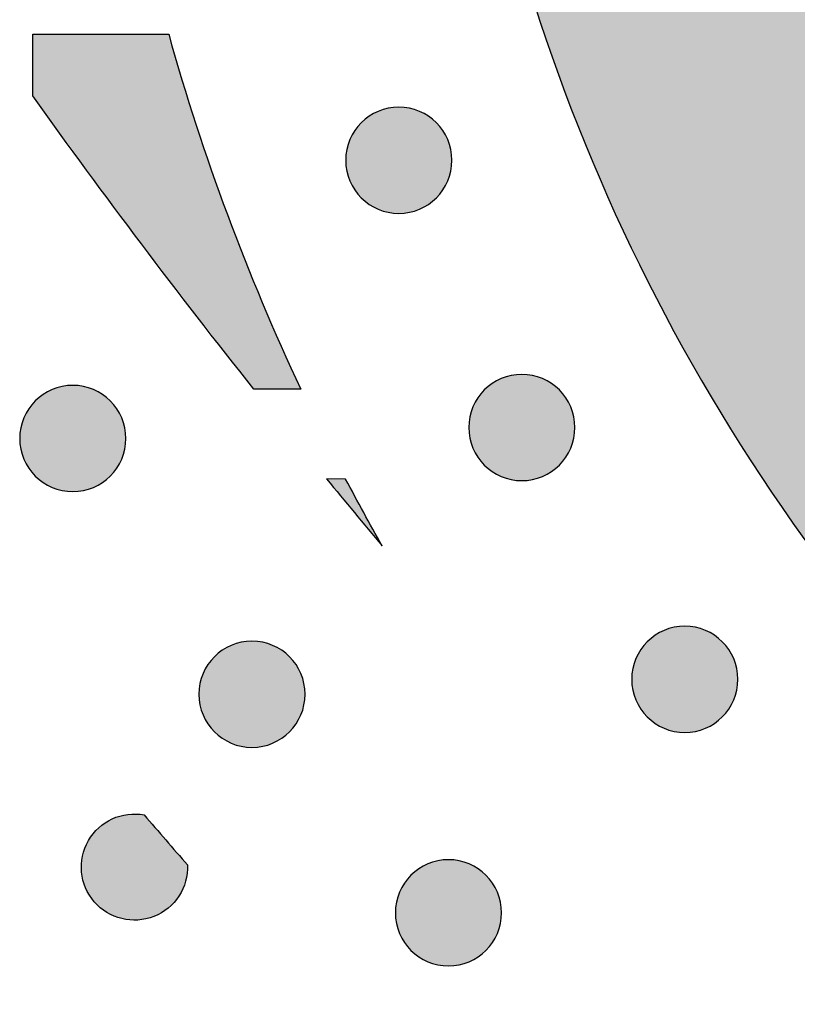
# Model space of a CAD drawing. Header units: millimetres. Extents: x -3873 to -97, y 912 to 4165.
# Tile 377 of 656: x -1849 to -1823, y 2739 to 2772. Entities that reach past the tile are written whole.
import ezdxf

# ---------------------------------------------------------------- set-up
doc = ezdxf.new("R2010")
doc.units = ezdxf.units.MM
doc.layers.add('pattern', color=7, linetype='Continuous', true_color=0x000000)

msp = doc.modelspace()

# ---------------------------------------------------------------- hatches: boundary and pattern name
at = {"layer": 'pattern'}
for points in [[(-1727.66, 2736.284), (-1721.893, 2751.304), (-1736.125, 2745.75), (-1738.634, 2744.818), (-1741.181, 2743.964), (-1743.763, 2743.191), (-1746.376, 2742.501), (-1749.016, 2741.895), (-1751.679, 2741.376), (-1754.36, 2740.944), (-1757.055, 2740.6), (-1759.761, 2740.345), (-1762.471, 2740.178), (-1765.183, 2740.102), (-1767.891, 2740.114), (-1770.592, 2740.214), (-1773.281, 2740.402), (-1775.954, 2740.677), (-1778.606, 2741.037), (-1779.6, 2741.198), (-1780.594, 2741.379), (-1781.586, 2741.58), (-1782.577, 2741.802), (-1783.566, 2742.043), (-1784.552, 2742.304), (-1785.534, 2742.586), (-1786.513, 2742.887), (-1787.487, 2743.209), (-1788.455, 2743.55), (-1789.418, 2743.911), (-1790.374, 2744.291), (-1791.324, 2744.691), (-1792.265, 2745.11), (-1793.199, 2745.548), (-1794.123, 2746.005), (-1795.039, 2746.48), (-1795.944, 2746.973), (-1796.839, 2747.484), (-1797.723, 2748.012), (-1798.596, 2748.558), (-1799.457, 2749.12), (-1800.305, 2749.699), (-1801.141, 2750.293), (-1801.963, 2750.903), (-1802.771, 2751.528), (-1803.566, 2752.168), (-1804.345, 2752.822), (-1805.11, 2753.49), (-1805.86, 2754.171), (-1806.594, 2754.864), (-1807.313, 2755.57), (-1808.017, 2756.29), (-1808.71, 2757.025), (-1809.389, 2757.776), (-1810.055, 2758.542), (-1810.708, 2759.323), (-1811.347, 2760.119), (-1811.97, 2760.928), (-1812.579, 2761.751), (-1813.172, 2762.588), (-1813.749, 2763.437), (-1814.31, 2764.299), (-1814.854, 2765.173), (-1815.381, 2766.058), (-1815.89, 2766.954), (-1816.382, 2767.86), (-1816.855, 2768.776), (-1817.31, 2769.702), (-1817.746, 2770.636), (-1818.164, 2771.578), (-1818.562, 2772.528), (-1818.941, 2773.485), (-1819.3, 2774.448), (-1819.639, 2775.418), (-1819.959, 2776.392), (-1820.259, 2777.371), (-1820.539, 2778.354), (-1820.798, 2779.34), (-1821.038, 2780.33), (-1821.258, 2781.321), (-1821.457, 2782.314), (-1821.637, 2783.308), (-1821.796, 2784.302), (-1822.151, 2786.955), (-1822.421, 2789.628), (-1822.605, 2792.317), (-1822.701, 2795.018), (-1822.708, 2797.727), (-1822.626, 2800.438), (-1822.455, 2803.149), (-1822.196, 2805.854), (-1821.847, 2808.548), (-1821.41, 2811.229), (-1820.886, 2813.89), (-1820.276, 2816.529), (-1819.581, 2819.141), (-1818.804, 2821.722), (-1817.946, 2824.268), (-1817.009, 2826.775), (-1811.43, 2840.997), (-1826.46, 2835.256), (-1827.127, 2833.73), (-1827.768, 2832.189), (-1828.384, 2830.633), (-1828.973, 2829.063), (-1829.535, 2827.481), (-1830.07, 2825.885), (-1830.577, 2824.278), (-1831.056, 2822.66), (-1831.507, 2821.031), (-1831.929, 2819.393), (-1832.322, 2817.745), (-1832.686, 2816.09), (-1833.021, 2814.427), (-1833.326, 2812.758), (-1833.6, 2811.083), (-1833.845, 2809.403), (-1834.06, 2807.719), (-1834.244, 2806.032), (-1834.398, 2804.342), (-1834.522, 2802.651), (-1834.615, 2800.959), (-1834.678, 2799.266), (-1834.711, 2797.575), (-1834.713, 2795.885), (-1834.685, 2794.197), (-1834.628, 2792.513), (-1834.54, 2790.833), (-1834.423, 2789.157), (-1834.276, 2787.487), (-1834.101, 2785.823), (-1833.896, 2784.166), (-1833.663, 2782.517), (-1833.466, 2781.291), (-1833.245, 2780.066), (-1832.999, 2778.841), (-1832.728, 2777.619), (-1832.433, 2776.4), (-1832.112, 2775.183), (-1831.767, 2773.972), (-1831.398, 2772.765), (-1831.004, 2771.563), (-1830.585, 2770.368), (-1830.142, 2769.18), (-1829.675, 2768.001), (-1829.184, 2766.829), (-1828.67, 2765.668), (-1828.132, 2764.516), (-1827.571, 2763.375), (-1826.987, 2762.245), (-1826.381, 2761.128), (-1825.753, 2760.023), (-1825.104, 2758.932), (-1824.433, 2757.855), (-1823.741, 2756.792), (-1823.03, 2755.745), (-1822.298, 2754.714), (-1821.548, 2753.698), (-1820.779, 2752.7), (-1819.992, 2751.72), (-1819.187, 2750.757), (-1818.365, 2749.812), (-1817.528, 2748.886), (-1816.674, 2747.979), (-1815.805, 2747.092), (-1814.92, 2746.222), (-1814.014, 2745.367), (-1813.09, 2744.528), (-1812.147, 2743.704), (-1811.185, 2742.898), (-1810.206, 2742.109), (-1809.209, 2741.338), (-1808.196, 2740.586), (-1807.165, 2739.853), (-1806.119, 2739.139), (-1805.058, 2738.446), (-1803.982, 2737.774), (-1802.892, 2737.122), (-1801.788, 2736.492), (-1800.672, 2735.884), (-1799.544, 2735.299), (-1798.403, 2734.736), (-1797.253, 2734.196), (-1796.092, 2733.679), (-1794.921, 2733.186), (-1793.742, 2732.717), (-1792.555, 2732.272), (-1791.361, 2731.852), (-1790.16, 2731.455), (-1788.954, 2731.084), (-1787.743, 2730.736), (-1786.527, 2730.414), (-1785.308, 2730.116), (-1784.086, 2729.844), (-1782.862, 2729.596), (-1781.637, 2729.372), (-1780.412, 2729.173), (-1778.763, 2728.937), (-1777.107, 2728.73), (-1775.443, 2728.551), (-1773.773, 2728.402), (-1772.098, 2728.281), (-1770.418, 2728.191), (-1768.733, 2728.13), (-1767.046, 2728.1), (-1765.356, 2728.099), (-1763.664, 2728.129), (-1761.972, 2728.189), (-1760.279, 2728.279), (-1758.588, 2728.4), (-1756.898, 2728.551), (-1755.21, 2728.732), (-1753.526, 2728.944), (-1751.846, 2729.186), (-1750.17, 2729.458), (-1748.5, 2729.76), (-1746.837, 2730.091), (-1745.181, 2730.452), (-1743.533, 2730.842), (-1741.894, 2731.262), (-1740.265, 2731.71), (-1738.646, 2732.186), (-1737.037, 2732.69), (-1735.441, 2733.223), (-1733.857, 2733.782), (-1732.287, 2734.368), (-1730.73, 2734.981), (-1729.187, 2735.62)], [(-1843.581, 2771.633), (-1843.139, 2770.114), (-1842.665, 2768.603), (-1842.159, 2767.102), (-1841.622, 2765.612), (-1841.053, 2764.133), (-1840.454, 2762.667), (-1839.825, 2761.214), (-1839.165, 2759.776), (-1840.732, 2759.777), (-1844.491, 2764.629), (-1848.123, 2769.576), (-1848.121, 2771.637)], [(-1834.639, 2766.166), (-1834.667, 2766.138), (-1834.696, 2766.111), (-1834.726, 2766.084), (-1834.757, 2766.058), (-1834.788, 2766.033), (-1834.821, 2766.007), (-1834.854, 2765.983), (-1834.888, 2765.959), (-1834.923, 2765.935), (-1834.959, 2765.913), (-1834.996, 2765.891), (-1835.033, 2765.869), (-1835.071, 2765.849), (-1835.11, 2765.829), (-1835.149, 2765.81), (-1835.189, 2765.793), (-1835.23, 2765.776), (-1835.271, 2765.76), (-1835.313, 2765.744), (-1835.356, 2765.73), (-1835.399, 2765.717), (-1835.442, 2765.705), (-1835.486, 2765.694), (-1835.53, 2765.685), (-1835.575, 2765.676), (-1835.62, 2765.668), (-1835.665, 2765.662), (-1835.711, 2765.657), (-1835.756, 2765.652), (-1835.802, 2765.65), (-1835.848, 2765.648), (-1835.894, 2765.647), (-1835.94, 2765.648), (-1835.986, 2765.65), (-1836.032, 2765.653), (-1836.077, 2765.657), (-1836.123, 2765.662), (-1836.168, 2765.669), (-1836.213, 2765.676), (-1836.258, 2765.685), (-1836.302, 2765.695), (-1836.346, 2765.706), (-1836.389, 2765.718), (-1836.432, 2765.731), (-1836.475, 2765.745), (-1836.517, 2765.761), (-1836.558, 2765.777), (-1836.599, 2765.794), (-1836.639, 2765.812), (-1836.678, 2765.831), (-1836.717, 2765.85), (-1836.755, 2765.871), (-1836.792, 2765.892), (-1836.829, 2765.914), (-1836.864, 2765.937), (-1836.899, 2765.96), (-1836.933, 2765.985), (-1836.966, 2766.009), (-1836.999, 2766.034), (-1837.03, 2766.06), (-1837.061, 2766.087), (-1837.091, 2766.113), (-1837.12, 2766.14), (-1837.148, 2766.168), (-1837.176, 2766.196), (-1837.203, 2766.225), (-1837.23, 2766.255), (-1837.256, 2766.286), (-1837.281, 2766.318), (-1837.307, 2766.35), (-1837.331, 2766.383), (-1837.355, 2766.417), (-1837.379, 2766.452), (-1837.401, 2766.488), (-1837.423, 2766.525), (-1837.445, 2766.562), (-1837.465, 2766.6), (-1837.485, 2766.639), (-1837.504, 2766.678), (-1837.521, 2766.718), (-1837.538, 2766.759), (-1837.555, 2766.8), (-1837.57, 2766.842), (-1837.584, 2766.885), (-1837.597, 2766.928), (-1837.609, 2766.971), (-1837.62, 2767.015), (-1837.629, 2767.059), (-1837.638, 2767.104), (-1837.646, 2767.149), (-1837.652, 2767.194), (-1837.657, 2767.24), (-1837.662, 2767.285), (-1837.664, 2767.331), (-1837.666, 2767.377), (-1837.667, 2767.423), (-1837.666, 2767.469), (-1837.664, 2767.515), (-1837.661, 2767.561), (-1837.657, 2767.606), (-1837.652, 2767.652), (-1837.645, 2767.697), (-1837.638, 2767.742), (-1837.629, 2767.787), (-1837.619, 2767.831), (-1837.608, 2767.875), (-1837.596, 2767.918), (-1837.583, 2767.961), (-1837.569, 2768.004), (-1837.553, 2768.046), (-1837.537, 2768.087), (-1837.52, 2768.128), (-1837.502, 2768.168), (-1837.483, 2768.207), (-1837.464, 2768.246), (-1837.443, 2768.284), (-1837.422, 2768.321), (-1837.4, 2768.358), (-1837.377, 2768.393), (-1837.354, 2768.428), (-1837.33, 2768.462), (-1837.305, 2768.496), (-1837.28, 2768.528), (-1837.254, 2768.56), (-1837.227, 2768.59), (-1837.201, 2768.62), (-1837.174, 2768.649), (-1837.146, 2768.677), (-1837.118, 2768.705), (-1837.089, 2768.732), (-1837.059, 2768.759), (-1837.028, 2768.785), (-1836.996, 2768.811), (-1836.964, 2768.836), (-1836.931, 2768.86), (-1836.897, 2768.884), (-1836.862, 2768.908), (-1836.826, 2768.93), (-1836.789, 2768.952), (-1836.752, 2768.974), (-1836.714, 2768.994), (-1836.675, 2769.014), (-1836.636, 2769.033), (-1836.596, 2769.05), (-1836.555, 2769.067), (-1836.514, 2769.084), (-1836.472, 2769.099), (-1836.429, 2769.113), (-1836.386, 2769.126), (-1836.343, 2769.138), (-1836.299, 2769.149), (-1836.255, 2769.158), (-1836.21, 2769.167), (-1836.165, 2769.175), (-1836.12, 2769.181), (-1836.074, 2769.186), (-1836.029, 2769.191), (-1835.983, 2769.194), (-1835.937, 2769.195), (-1835.891, 2769.196), (-1835.845, 2769.195), (-1835.799, 2769.193), (-1835.753, 2769.19), (-1835.708, 2769.186), (-1835.662, 2769.181), (-1835.617, 2769.174), (-1835.572, 2769.167), (-1835.527, 2769.158), (-1835.483, 2769.148), (-1835.439, 2769.137), (-1835.396, 2769.125), (-1835.353, 2769.112), (-1835.31, 2769.098), (-1835.268, 2769.082), (-1835.227, 2769.066), (-1835.186, 2769.049), (-1835.146, 2769.031), (-1835.107, 2769.012), (-1835.068, 2768.993), (-1835.03, 2768.972), (-1834.993, 2768.951), (-1834.956, 2768.929), (-1834.921, 2768.906), (-1834.886, 2768.883), (-1834.852, 2768.859), (-1834.818, 2768.834), (-1834.786, 2768.809), (-1834.754, 2768.783), (-1834.724, 2768.757), (-1834.694, 2768.73), (-1834.665, 2768.703), (-1834.637, 2768.675), (-1834.609, 2768.647), (-1834.582, 2768.618), (-1834.555, 2768.588), (-1834.529, 2768.557), (-1834.503, 2768.526), (-1834.478, 2768.493), (-1834.454, 2768.46), (-1834.43, 2768.426), (-1834.406, 2768.391), (-1834.384, 2768.355), (-1834.362, 2768.318), (-1834.34, 2768.281), (-1834.32, 2768.243), (-1834.3, 2768.204), (-1834.281, 2768.165), (-1834.264, 2768.125), (-1834.247, 2768.084), (-1834.23, 2768.043), (-1834.215, 2768.001), (-1834.201, 2767.958), (-1834.188, 2767.915), (-1834.176, 2767.872), (-1834.165, 2767.828), (-1834.156, 2767.784), (-1834.147, 2767.739), (-1834.139, 2767.694), (-1834.133, 2767.649), (-1834.128, 2767.603), (-1834.123, 2767.558), (-1834.12, 2767.512), (-1834.119, 2767.466), (-1834.118, 2767.42), (-1834.119, 2767.374), (-1834.121, 2767.328), (-1834.124, 2767.282), (-1834.128, 2767.237), (-1834.133, 2767.191), (-1834.14, 2767.146), (-1834.147, 2767.101), (-1834.156, 2767.056), (-1834.166, 2767.012), (-1834.177, 2766.968), (-1834.189, 2766.925), (-1834.202, 2766.882), (-1834.216, 2766.839), (-1834.232, 2766.797), (-1834.248, 2766.756), (-1834.265, 2766.715), (-1834.283, 2766.675), (-1834.302, 2766.636), (-1834.321, 2766.597), (-1834.342, 2766.559), (-1834.363, 2766.522), (-1834.385, 2766.485), (-1834.408, 2766.45), (-1834.431, 2766.415), (-1834.455, 2766.381), (-1834.48, 2766.348), (-1834.505, 2766.315), (-1834.531, 2766.284), (-1834.557, 2766.253), (-1834.584, 2766.223), (-1834.611, 2766.194)], [(-1830.528, 2757.239), (-1830.556, 2757.212), (-1830.585, 2757.185), (-1830.615, 2757.158), (-1830.646, 2757.132), (-1830.677, 2757.106), (-1830.71, 2757.081), (-1830.743, 2757.056), (-1830.777, 2757.032), (-1830.812, 2757.009), (-1830.848, 2756.986), (-1830.884, 2756.964), (-1830.922, 2756.943), (-1830.96, 2756.922), (-1830.999, 2756.903), (-1831.038, 2756.884), (-1831.078, 2756.866), (-1831.119, 2756.849), (-1831.16, 2756.833), (-1831.202, 2756.818), (-1831.245, 2756.804), (-1831.288, 2756.791), (-1831.331, 2756.779), (-1831.375, 2756.768), (-1831.419, 2756.758), (-1831.464, 2756.749), (-1831.509, 2756.742), (-1831.554, 2756.735), (-1831.6, 2756.73), (-1831.645, 2756.726), (-1831.691, 2756.723), (-1831.737, 2756.721), (-1831.783, 2756.721), (-1831.829, 2756.721), (-1831.875, 2756.723), (-1831.921, 2756.726), (-1831.966, 2756.73), (-1832.012, 2756.736), (-1832.057, 2756.742), (-1832.102, 2756.75), (-1832.146, 2756.759), (-1832.191, 2756.769), (-1832.235, 2756.78), (-1832.278, 2756.792), (-1832.321, 2756.805), (-1832.364, 2756.819), (-1832.405, 2756.834), (-1832.447, 2756.85), (-1832.488, 2756.867), (-1832.528, 2756.885), (-1832.567, 2756.904), (-1832.606, 2756.924), (-1832.644, 2756.944), (-1832.681, 2756.966), (-1832.717, 2756.988), (-1832.753, 2757.01), (-1832.788, 2757.034), (-1832.822, 2757.058), (-1832.855, 2757.083), (-1832.888, 2757.108), (-1832.919, 2757.134), (-1832.95, 2757.16), (-1832.98, 2757.187), (-1833.009, 2757.214), (-1833.037, 2757.241), (-1833.065, 2757.27), (-1833.092, 2757.299), (-1833.118, 2757.329), (-1833.145, 2757.359), (-1833.17, 2757.391), (-1833.196, 2757.423), (-1833.22, 2757.457), (-1833.244, 2757.491), (-1833.268, 2757.526), (-1833.29, 2757.562), (-1833.312, 2757.598), (-1833.334, 2757.635), (-1833.354, 2757.673), (-1833.374, 2757.712), (-1833.392, 2757.752), (-1833.41, 2757.792), (-1833.427, 2757.832), (-1833.443, 2757.874), (-1833.458, 2757.916), (-1833.473, 2757.958), (-1833.486, 2758.001), (-1833.498, 2758.045), (-1833.509, 2758.089), (-1833.518, 2758.133), (-1833.527, 2758.178), (-1833.535, 2758.223), (-1833.541, 2758.268), (-1833.546, 2758.313), (-1833.55, 2758.359), (-1833.553, 2758.405), (-1833.555, 2758.451), (-1833.556, 2758.496), (-1833.555, 2758.542), (-1833.553, 2758.588), (-1833.55, 2758.634), (-1833.546, 2758.68), (-1833.541, 2758.725), (-1833.534, 2758.77), (-1833.526, 2758.815), (-1833.518, 2758.86), (-1833.508, 2758.904), (-1833.497, 2758.948), (-1833.485, 2758.992), (-1833.472, 2759.035), (-1833.457, 2759.077), (-1833.442, 2759.119), (-1833.426, 2759.16), (-1833.409, 2759.201), (-1833.391, 2759.241), (-1833.372, 2759.281), (-1833.353, 2759.319), (-1833.332, 2759.357), (-1833.311, 2759.395), (-1833.289, 2759.431), (-1833.266, 2759.467), (-1833.242, 2759.502), (-1833.218, 2759.536), (-1833.194, 2759.569), (-1833.168, 2759.601), (-1833.143, 2759.633), (-1833.116, 2759.664), (-1833.09, 2759.694), (-1833.062, 2759.723), (-1833.035, 2759.751), (-1833.007, 2759.778), (-1832.978, 2759.805), (-1832.948, 2759.832), (-1832.917, 2759.858), (-1832.885, 2759.884), (-1832.853, 2759.909), (-1832.82, 2759.934), (-1832.785, 2759.958), (-1832.751, 2759.981), (-1832.715, 2760.004), (-1832.678, 2760.026), (-1832.641, 2760.047), (-1832.603, 2760.068), (-1832.564, 2760.087), (-1832.525, 2760.106), (-1832.485, 2760.124), (-1832.444, 2760.141), (-1832.403, 2760.157), (-1832.361, 2760.172), (-1832.318, 2760.186), (-1832.275, 2760.199), (-1832.232, 2760.211), (-1832.188, 2760.222), (-1832.143, 2760.232), (-1832.099, 2760.241), (-1832.054, 2760.248), (-1832.009, 2760.255), (-1831.963, 2760.26), (-1831.917, 2760.264), (-1831.872, 2760.267), (-1831.826, 2760.269), (-1831.78, 2760.269), (-1831.734, 2760.269), (-1831.688, 2760.267), (-1831.642, 2760.264), (-1831.597, 2760.26), (-1831.551, 2760.254), (-1831.506, 2760.248), (-1831.461, 2760.24), (-1831.416, 2760.231), (-1831.372, 2760.221), (-1831.328, 2760.21), (-1831.285, 2760.198), (-1831.242, 2760.185), (-1831.199, 2760.171), (-1831.157, 2760.156), (-1831.116, 2760.14), (-1831.075, 2760.123), (-1831.035, 2760.105), (-1830.996, 2760.086), (-1830.957, 2760.066), (-1830.919, 2760.046), (-1830.882, 2760.024), (-1830.845, 2760.002), (-1830.81, 2759.979), (-1830.775, 2759.956), (-1830.741, 2759.932), (-1830.707, 2759.907), (-1830.675, 2759.882), (-1830.643, 2759.856), (-1830.613, 2759.83), (-1830.583, 2759.803), (-1830.554, 2759.776), (-1830.526, 2759.748), (-1830.498, 2759.72), (-1830.471, 2759.691), (-1830.444, 2759.661), (-1830.418, 2759.631), (-1830.392, 2759.599), (-1830.367, 2759.566), (-1830.343, 2759.533), (-1830.319, 2759.499), (-1830.295, 2759.464), (-1830.272, 2759.428), (-1830.25, 2759.392), (-1830.229, 2759.355), (-1830.209, 2759.317), (-1830.189, 2759.278), (-1830.17, 2759.238), (-1830.152, 2759.198), (-1830.135, 2759.157), (-1830.119, 2759.116), (-1830.104, 2759.074), (-1830.09, 2759.032), (-1830.077, 2758.989), (-1830.065, 2758.945), (-1830.054, 2758.901), (-1830.044, 2758.857), (-1830.036, 2758.812), (-1830.028, 2758.767), (-1830.022, 2758.722), (-1830.016, 2758.677), (-1830.012, 2758.631), (-1830.009, 2758.585), (-1830.008, 2758.539), (-1830.007, 2758.493), (-1830.008, 2758.447), (-1830.01, 2758.402), (-1830.013, 2758.356), (-1830.017, 2758.31), (-1830.022, 2758.265), (-1830.029, 2758.219), (-1830.036, 2758.174), (-1830.045, 2758.13), (-1830.055, 2758.086), (-1830.066, 2758.042), (-1830.078, 2757.998), (-1830.091, 2757.955), (-1830.105, 2757.913), (-1830.12, 2757.871), (-1830.137, 2757.83), (-1830.154, 2757.789), (-1830.172, 2757.749), (-1830.19, 2757.709), (-1830.21, 2757.671), (-1830.231, 2757.633), (-1830.252, 2757.595), (-1830.274, 2757.559), (-1830.297, 2757.523), (-1830.32, 2757.488), (-1830.344, 2757.454), (-1830.369, 2757.421), (-1830.394, 2757.389), (-1830.42, 2757.357), (-1830.446, 2757.326), (-1830.473, 2757.296), (-1830.5, 2757.267)], [(-1845.533, 2756.874), (-1845.561, 2756.846), (-1845.59, 2756.819), (-1845.62, 2756.792), (-1845.651, 2756.766), (-1845.683, 2756.74), (-1845.715, 2756.715), (-1845.748, 2756.69), (-1845.783, 2756.666), (-1845.817, 2756.643), (-1845.853, 2756.62), (-1845.89, 2756.598), (-1845.927, 2756.577), (-1845.965, 2756.557), (-1846.004, 2756.537), (-1846.043, 2756.518), (-1846.083, 2756.5), (-1846.124, 2756.483), (-1846.165, 2756.467), (-1846.207, 2756.452), (-1846.25, 2756.438), (-1846.293, 2756.425), (-1846.336, 2756.413), (-1846.38, 2756.402), (-1846.425, 2756.392), (-1846.469, 2756.384), (-1846.514, 2756.376), (-1846.559, 2756.37), (-1846.605, 2756.364), (-1846.651, 2756.36), (-1846.696, 2756.357), (-1846.742, 2756.356), (-1846.788, 2756.355), (-1846.834, 2756.356), (-1846.88, 2756.357), (-1846.926, 2756.36), (-1846.971, 2756.365), (-1847.017, 2756.37), (-1847.062, 2756.376), (-1847.107, 2756.384), (-1847.152, 2756.393), (-1847.196, 2756.403), (-1847.24, 2756.414), (-1847.283, 2756.426), (-1847.326, 2756.439), (-1847.369, 2756.453), (-1847.411, 2756.468), (-1847.452, 2756.484), (-1847.493, 2756.502), (-1847.533, 2756.52), (-1847.572, 2756.538), (-1847.611, 2756.558), (-1847.649, 2756.579), (-1847.686, 2756.6), (-1847.723, 2756.622), (-1847.758, 2756.645), (-1847.793, 2756.668), (-1847.827, 2756.692), (-1847.861, 2756.717), (-1847.893, 2756.742), (-1847.925, 2756.768), (-1847.955, 2756.794), (-1847.985, 2756.821), (-1848.014, 2756.848), (-1848.042, 2756.876), (-1848.07, 2756.904), (-1848.097, 2756.933), (-1848.124, 2756.963), (-1848.15, 2756.994), (-1848.176, 2757.025), (-1848.201, 2757.058), (-1848.225, 2757.091), (-1848.249, 2757.125), (-1848.273, 2757.16), (-1848.296, 2757.196), (-1848.318, 2757.232), (-1848.339, 2757.27), (-1848.359, 2757.308), (-1848.379, 2757.346), (-1848.398, 2757.386), (-1848.416, 2757.426), (-1848.433, 2757.467), (-1848.449, 2757.508), (-1848.464, 2757.55), (-1848.478, 2757.593), (-1848.491, 2757.636), (-1848.503, 2757.679), (-1848.514, 2757.723), (-1848.524, 2757.767), (-1848.532, 2757.812), (-1848.54, 2757.857), (-1848.546, 2757.902), (-1848.552, 2757.948), (-1848.556, 2757.993), (-1848.559, 2758.039), (-1848.56, 2758.085), (-1848.561, 2758.131), (-1848.56, 2758.177), (-1848.558, 2758.223), (-1848.555, 2758.268), (-1848.551, 2758.314), (-1848.546, 2758.36), (-1848.539, 2758.405), (-1848.532, 2758.45), (-1848.523, 2758.494), (-1848.513, 2758.539), (-1848.502, 2758.583), (-1848.49, 2758.626), (-1848.477, 2758.669), (-1848.463, 2758.711), (-1848.448, 2758.753), (-1848.431, 2758.795), (-1848.414, 2758.835), (-1848.396, 2758.875), (-1848.378, 2758.915), (-1848.358, 2758.954), (-1848.337, 2758.992), (-1848.316, 2759.029), (-1848.294, 2759.065), (-1848.271, 2759.101), (-1848.248, 2759.136), (-1848.224, 2759.17), (-1848.199, 2759.203), (-1848.174, 2759.236), (-1848.148, 2759.267), (-1848.122, 2759.298), (-1848.095, 2759.328), (-1848.068, 2759.357), (-1848.04, 2759.385), (-1848.012, 2759.413), (-1847.983, 2759.44), (-1847.953, 2759.466), (-1847.922, 2759.493), (-1847.891, 2759.518), (-1847.858, 2759.543), (-1847.825, 2759.568), (-1847.791, 2759.592), (-1847.756, 2759.615), (-1847.72, 2759.638), (-1847.684, 2759.66), (-1847.646, 2759.681), (-1847.608, 2759.702), (-1847.569, 2759.722), (-1847.53, 2759.74), (-1847.49, 2759.758), (-1847.449, 2759.775), (-1847.408, 2759.791), (-1847.366, 2759.806), (-1847.323, 2759.82), (-1847.28, 2759.833), (-1847.237, 2759.845), (-1847.193, 2759.856), (-1847.149, 2759.866), (-1847.104, 2759.875), (-1847.059, 2759.883), (-1847.014, 2759.889), (-1846.968, 2759.894), (-1846.923, 2759.898), (-1846.877, 2759.901), (-1846.831, 2759.903), (-1846.785, 2759.904), (-1846.739, 2759.903), (-1846.693, 2759.901), (-1846.647, 2759.898), (-1846.602, 2759.894), (-1846.556, 2759.889), (-1846.511, 2759.882), (-1846.466, 2759.874), (-1846.422, 2759.866), (-1846.377, 2759.856), (-1846.333, 2759.845), (-1846.29, 2759.833), (-1846.247, 2759.82), (-1846.204, 2759.805), (-1846.163, 2759.79), (-1846.121, 2759.774), (-1846.08, 2759.757), (-1846.04, 2759.739), (-1846.001, 2759.72), (-1845.962, 2759.7), (-1845.924, 2759.68), (-1845.887, 2759.659), (-1845.851, 2759.637), (-1845.815, 2759.614), (-1845.78, 2759.59), (-1845.746, 2759.566), (-1845.713, 2759.542), (-1845.68, 2759.516), (-1845.649, 2759.491), (-1845.618, 2759.464), (-1845.588, 2759.438), (-1845.559, 2759.41), (-1845.531, 2759.383), (-1845.503, 2759.355), (-1845.476, 2759.326), (-1845.45, 2759.296), (-1845.423, 2759.265), (-1845.398, 2759.233), (-1845.372, 2759.201), (-1845.348, 2759.168), (-1845.324, 2759.133), (-1845.3, 2759.098), (-1845.278, 2759.063), (-1845.256, 2759.026), (-1845.234, 2758.989), (-1845.214, 2758.951), (-1845.194, 2758.912), (-1845.176, 2758.873), (-1845.158, 2758.833), (-1845.141, 2758.792), (-1845.125, 2758.75), (-1845.11, 2758.709), (-1845.095, 2758.666), (-1845.082, 2758.623), (-1845.07, 2758.58), (-1845.059, 2758.536), (-1845.05, 2758.491), (-1845.041, 2758.447), (-1845.033, 2758.402), (-1845.027, 2758.356), (-1845.022, 2758.311), (-1845.018, 2758.265), (-1845.015, 2758.22), (-1845.013, 2758.174), (-1845.012, 2758.128), (-1845.013, 2758.082), (-1845.015, 2758.036), (-1845.018, 2757.99), (-1845.022, 2757.944), (-1845.027, 2757.899), (-1845.034, 2757.854), (-1845.041, 2757.809), (-1845.05, 2757.764), (-1845.06, 2757.72), (-1845.071, 2757.676), (-1845.083, 2757.633), (-1845.096, 2757.59), (-1845.111, 2757.547), (-1845.126, 2757.505), (-1845.142, 2757.464), (-1845.159, 2757.423), (-1845.177, 2757.383), (-1845.196, 2757.344), (-1845.215, 2757.305), (-1845.236, 2757.267), (-1845.257, 2757.23), (-1845.279, 2757.193), (-1845.302, 2757.158), (-1845.326, 2757.123), (-1845.35, 2757.089), (-1845.374, 2757.055), (-1845.4, 2757.023), (-1845.425, 2756.991), (-1845.452, 2756.961), (-1845.478, 2756.931), (-1845.506, 2756.902)], [(-1838.304, 2756.775), (-1836.444, 2754.541), (-1837.669, 2756.774)], [(-1825.082, 2748.826), (-1825.11, 2748.798), (-1825.139, 2748.771), (-1825.169, 2748.745), (-1825.2, 2748.718), (-1825.231, 2748.693), (-1825.264, 2748.667), (-1825.297, 2748.643), (-1825.331, 2748.619), (-1825.366, 2748.595), (-1825.402, 2748.573), (-1825.438, 2748.551), (-1825.476, 2748.529), (-1825.514, 2748.509), (-1825.552, 2748.489), (-1825.592, 2748.471), (-1825.632, 2748.453), (-1825.673, 2748.436), (-1825.714, 2748.42), (-1825.756, 2748.405), (-1825.799, 2748.39), (-1825.842, 2748.377), (-1825.885, 2748.365), (-1825.929, 2748.354), (-1825.973, 2748.345), (-1826.018, 2748.336), (-1826.063, 2748.328), (-1826.108, 2748.322), (-1826.154, 2748.317), (-1826.199, 2748.313), (-1826.245, 2748.31), (-1826.291, 2748.308), (-1826.337, 2748.307), (-1826.383, 2748.308), (-1826.429, 2748.31), (-1826.474, 2748.313), (-1826.52, 2748.317), (-1826.566, 2748.322), (-1826.611, 2748.329), (-1826.656, 2748.337), (-1826.7, 2748.345), (-1826.745, 2748.355), (-1826.789, 2748.366), (-1826.832, 2748.378), (-1826.875, 2748.391), (-1826.917, 2748.406), (-1826.959, 2748.421), (-1827.001, 2748.437), (-1827.041, 2748.454), (-1827.081, 2748.472), (-1827.121, 2748.491), (-1827.16, 2748.51), (-1827.198, 2748.531), (-1827.235, 2748.552), (-1827.271, 2748.574), (-1827.307, 2748.597), (-1827.342, 2748.621), (-1827.376, 2748.645), (-1827.409, 2748.669), (-1827.442, 2748.695), (-1827.473, 2748.72), (-1827.504, 2748.747), (-1827.534, 2748.773), (-1827.563, 2748.801), (-1827.591, 2748.828), (-1827.619, 2748.856), (-1827.646, 2748.885), (-1827.672, 2748.915), (-1827.699, 2748.946), (-1827.724, 2748.978), (-1827.749, 2749.01), (-1827.774, 2749.043), (-1827.798, 2749.078), (-1827.822, 2749.112), (-1827.844, 2749.148), (-1827.866, 2749.185), (-1827.887, 2749.222), (-1827.908, 2749.26), (-1827.928, 2749.299), (-1827.946, 2749.338), (-1827.964, 2749.378), (-1827.981, 2749.419), (-1827.997, 2749.46), (-1828.012, 2749.502), (-1828.026, 2749.545), (-1828.039, 2749.588), (-1828.051, 2749.631), (-1828.062, 2749.675), (-1828.072, 2749.72), (-1828.081, 2749.764), (-1828.089, 2749.809), (-1828.095, 2749.854), (-1828.1, 2749.9), (-1828.104, 2749.946), (-1828.107, 2749.991), (-1828.109, 2750.037), (-1828.11, 2750.083), (-1828.109, 2750.129), (-1828.107, 2750.175), (-1828.104, 2750.221), (-1828.1, 2750.266), (-1828.095, 2750.312), (-1828.088, 2750.357), (-1828.08, 2750.402), (-1828.072, 2750.447), (-1828.062, 2750.491), (-1828.051, 2750.535), (-1828.039, 2750.578), (-1828.026, 2750.621), (-1828.011, 2750.664), (-1827.996, 2750.706), (-1827.98, 2750.747), (-1827.963, 2750.788), (-1827.945, 2750.828), (-1827.926, 2750.867), (-1827.906, 2750.906), (-1827.886, 2750.944), (-1827.865, 2750.981), (-1827.843, 2751.018), (-1827.82, 2751.053), (-1827.796, 2751.088), (-1827.772, 2751.122), (-1827.748, 2751.156), (-1827.722, 2751.188), (-1827.697, 2751.22), (-1827.67, 2751.25), (-1827.644, 2751.28), (-1827.616, 2751.309), (-1827.589, 2751.337), (-1827.561, 2751.365), (-1827.532, 2751.392), (-1827.502, 2751.419), (-1827.471, 2751.445), (-1827.439, 2751.471), (-1827.407, 2751.496), (-1827.374, 2751.52), (-1827.339, 2751.544), (-1827.304, 2751.568), (-1827.269, 2751.591), (-1827.232, 2751.613), (-1827.195, 2751.634), (-1827.157, 2751.654), (-1827.118, 2751.674), (-1827.079, 2751.693), (-1827.039, 2751.711), (-1826.998, 2751.728), (-1826.956, 2751.744), (-1826.915, 2751.759), (-1826.872, 2751.773), (-1826.829, 2751.786), (-1826.786, 2751.798), (-1826.742, 2751.809), (-1826.697, 2751.819), (-1826.653, 2751.827), (-1826.608, 2751.835), (-1826.562, 2751.841), (-1826.517, 2751.847), (-1826.471, 2751.851), (-1826.426, 2751.854), (-1826.38, 2751.855), (-1826.334, 2751.856), (-1826.288, 2751.855), (-1826.242, 2751.853), (-1826.196, 2751.85), (-1826.151, 2751.846), (-1826.105, 2751.841), (-1826.06, 2751.834), (-1826.015, 2751.827), (-1825.97, 2751.818), (-1825.926, 2751.808), (-1825.882, 2751.797), (-1825.839, 2751.785), (-1825.796, 2751.772), (-1825.753, 2751.758), (-1825.711, 2751.743), (-1825.67, 2751.726), (-1825.629, 2751.709), (-1825.589, 2751.691), (-1825.55, 2751.673), (-1825.511, 2751.653), (-1825.473, 2751.632), (-1825.436, 2751.611), (-1825.399, 2751.589), (-1825.364, 2751.566), (-1825.329, 2751.543), (-1825.295, 2751.519), (-1825.261, 2751.494), (-1825.229, 2751.469), (-1825.197, 2751.443), (-1825.167, 2751.417), (-1825.137, 2751.39), (-1825.108, 2751.363), (-1825.08, 2751.335), (-1825.052, 2751.307), (-1825.025, 2751.278), (-1824.998, 2751.248), (-1824.972, 2751.217), (-1824.946, 2751.186), (-1824.921, 2751.153), (-1824.896, 2751.12), (-1824.872, 2751.086), (-1824.849, 2751.051), (-1824.826, 2751.015), (-1824.804, 2750.979), (-1824.783, 2750.941), (-1824.763, 2750.903), (-1824.743, 2750.864), (-1824.724, 2750.825), (-1824.706, 2750.785), (-1824.689, 2750.744), (-1824.673, 2750.703), (-1824.658, 2750.661), (-1824.644, 2750.618), (-1824.631, 2750.575), (-1824.619, 2750.532), (-1824.608, 2750.488), (-1824.598, 2750.444), (-1824.59, 2750.399), (-1824.582, 2750.354), (-1824.576, 2750.309), (-1824.57, 2750.263), (-1824.566, 2750.218), (-1824.563, 2750.172), (-1824.562, 2750.126), (-1824.561, 2750.08), (-1824.562, 2750.034), (-1824.563, 2749.988), (-1824.566, 2749.943), (-1824.571, 2749.897), (-1824.576, 2749.851), (-1824.582, 2749.806), (-1824.59, 2749.761), (-1824.599, 2749.717), (-1824.609, 2749.672), (-1824.62, 2749.628), (-1824.632, 2749.585), (-1824.645, 2749.542), (-1824.659, 2749.499), (-1824.674, 2749.458), (-1824.69, 2749.416), (-1824.708, 2749.376), (-1824.726, 2749.335), (-1824.744, 2749.296), (-1824.764, 2749.257), (-1824.785, 2749.219), (-1824.806, 2749.182), (-1824.828, 2749.146), (-1824.851, 2749.11), (-1824.874, 2749.075), (-1824.898, 2749.041), (-1824.923, 2749.008), (-1824.948, 2748.975), (-1824.974, 2748.944), (-1825, 2748.913), (-1825.027, 2748.883), (-1825.054, 2748.854)], [(-1839.544, 2748.327), (-1839.572, 2748.299), (-1839.601, 2748.272), (-1839.631, 2748.245), (-1839.662, 2748.219), (-1839.694, 2748.193), (-1839.726, 2748.168), (-1839.76, 2748.143), (-1839.794, 2748.119), (-1839.829, 2748.096), (-1839.864, 2748.073), (-1839.901, 2748.051), (-1839.938, 2748.03), (-1839.976, 2748.01), (-1840.015, 2747.99), (-1840.054, 2747.971), (-1840.094, 2747.953), (-1840.135, 2747.936), (-1840.177, 2747.92), (-1840.219, 2747.905), (-1840.261, 2747.891), (-1840.304, 2747.878), (-1840.348, 2747.866), (-1840.391, 2747.855), (-1840.436, 2747.845), (-1840.48, 2747.837), (-1840.525, 2747.829), (-1840.571, 2747.823), (-1840.616, 2747.817), (-1840.662, 2747.813), (-1840.708, 2747.81), (-1840.753, 2747.809), (-1840.799, 2747.808), (-1840.845, 2747.809), (-1840.891, 2747.81), (-1840.937, 2747.813), (-1840.983, 2747.818), (-1841.028, 2747.823), (-1841.073, 2747.83), (-1841.118, 2747.837), (-1841.163, 2747.846), (-1841.207, 2747.856), (-1841.251, 2747.867), (-1841.294, 2747.879), (-1841.337, 2747.892), (-1841.38, 2747.906), (-1841.422, 2747.921), (-1841.463, 2747.937), (-1841.504, 2747.955), (-1841.544, 2747.973), (-1841.583, 2747.991), (-1841.622, 2748.011), (-1841.66, 2748.032), (-1841.697, 2748.053), (-1841.734, 2748.075), (-1841.77, 2748.098), (-1841.804, 2748.121), (-1841.839, 2748.145), (-1841.872, 2748.17), (-1841.904, 2748.195), (-1841.936, 2748.221), (-1841.966, 2748.247), (-1841.996, 2748.274), (-1842.025, 2748.301), (-1842.053, 2748.329), (-1842.081, 2748.357), (-1842.108, 2748.386), (-1842.135, 2748.416), (-1842.161, 2748.447), (-1842.187, 2748.478), (-1842.212, 2748.511), (-1842.237, 2748.544), (-1842.261, 2748.578), (-1842.284, 2748.613), (-1842.307, 2748.649), (-1842.329, 2748.685), (-1842.35, 2748.723), (-1842.37, 2748.761), (-1842.39, 2748.799), (-1842.409, 2748.839), (-1842.427, 2748.879), (-1842.444, 2748.92), (-1842.46, 2748.961), (-1842.475, 2749.003), (-1842.489, 2749.046), (-1842.502, 2749.089), (-1842.514, 2749.132), (-1842.525, 2749.176), (-1842.535, 2749.22), (-1842.543, 2749.265), (-1842.551, 2749.31), (-1842.557, 2749.355), (-1842.563, 2749.401), (-1842.567, 2749.446), (-1842.57, 2749.492), (-1842.572, 2749.538), (-1842.572, 2749.584), (-1842.571, 2749.63), (-1842.57, 2749.676), (-1842.567, 2749.721), (-1842.562, 2749.767), (-1842.557, 2749.813), (-1842.551, 2749.858), (-1842.543, 2749.903), (-1842.534, 2749.947), (-1842.524, 2749.992), (-1842.513, 2750.036), (-1842.501, 2750.079), (-1842.488, 2750.122), (-1842.474, 2750.164), (-1842.459, 2750.206), (-1842.443, 2750.248), (-1842.426, 2750.288), (-1842.408, 2750.329), (-1842.389, 2750.368), (-1842.369, 2750.407), (-1842.348, 2750.445), (-1842.327, 2750.482), (-1842.305, 2750.518), (-1842.282, 2750.554), (-1842.259, 2750.589), (-1842.235, 2750.623), (-1842.21, 2750.656), (-1842.185, 2750.689), (-1842.159, 2750.72), (-1842.133, 2750.751), (-1842.106, 2750.781), (-1842.079, 2750.81), (-1842.051, 2750.838), (-1842.023, 2750.866), (-1841.994, 2750.893), (-1841.964, 2750.919), (-1841.933, 2750.946), (-1841.902, 2750.971), (-1841.869, 2750.996), (-1841.836, 2751.021), (-1841.802, 2751.045), (-1841.767, 2751.069), (-1841.731, 2751.091), (-1841.695, 2751.113), (-1841.657, 2751.134), (-1841.619, 2751.155), (-1841.581, 2751.175), (-1841.541, 2751.193), (-1841.501, 2751.211), (-1841.46, 2751.228), (-1841.419, 2751.244), (-1841.377, 2751.259), (-1841.335, 2751.273), (-1841.292, 2751.287), (-1841.248, 2751.299), (-1841.204, 2751.309), (-1841.16, 2751.319), (-1841.115, 2751.328), (-1841.07, 2751.336), (-1841.025, 2751.342), (-1840.979, 2751.347), (-1840.934, 2751.351), (-1840.888, 2751.354), (-1840.842, 2751.356), (-1840.796, 2751.357), (-1840.75, 2751.356), (-1840.704, 2751.354), (-1840.659, 2751.351), (-1840.613, 2751.347), (-1840.568, 2751.342), (-1840.522, 2751.335), (-1840.477, 2751.327), (-1840.433, 2751.319), (-1840.388, 2751.309), (-1840.345, 2751.298), (-1840.301, 2751.286), (-1840.258, 2751.273), (-1840.216, 2751.258), (-1840.174, 2751.243), (-1840.132, 2751.227), (-1840.092, 2751.21), (-1840.052, 2751.192), (-1840.012, 2751.173), (-1839.973, 2751.153), (-1839.935, 2751.133), (-1839.898, 2751.112), (-1839.862, 2751.09), (-1839.826, 2751.067), (-1839.791, 2751.043), (-1839.757, 2751.019), (-1839.724, 2750.995), (-1839.691, 2750.969), (-1839.66, 2750.944), (-1839.629, 2750.917), (-1839.599, 2750.891), (-1839.57, 2750.863), (-1839.542, 2750.836), (-1839.515, 2750.808), (-1839.487, 2750.779), (-1839.461, 2750.749), (-1839.435, 2750.718), (-1839.409, 2750.686), (-1839.384, 2750.654), (-1839.359, 2750.621), (-1839.335, 2750.586), (-1839.312, 2750.551), (-1839.289, 2750.516), (-1839.267, 2750.479), (-1839.246, 2750.442), (-1839.225, 2750.404), (-1839.206, 2750.365), (-1839.187, 2750.326), (-1839.169, 2750.286), (-1839.152, 2750.245), (-1839.136, 2750.203), (-1839.121, 2750.162), (-1839.107, 2750.119), (-1839.094, 2750.076), (-1839.082, 2750.033), (-1839.071, 2749.989), (-1839.061, 2749.944), (-1839.052, 2749.9), (-1839.045, 2749.855), (-1839.038, 2749.809), (-1839.033, 2749.764), (-1839.029, 2749.718), (-1839.026, 2749.673), (-1839.024, 2749.627), (-1839.023, 2749.581), (-1839.024, 2749.535), (-1839.026, 2749.489), (-1839.029, 2749.443), (-1839.033, 2749.398), (-1839.038, 2749.352), (-1839.045, 2749.307), (-1839.053, 2749.262), (-1839.061, 2749.217), (-1839.071, 2749.173), (-1839.082, 2749.129), (-1839.094, 2749.086), (-1839.108, 2749.043), (-1839.122, 2749), (-1839.137, 2748.958), (-1839.153, 2748.917), (-1839.17, 2748.876), (-1839.188, 2748.836), (-1839.207, 2748.797), (-1839.227, 2748.758), (-1839.247, 2748.72), (-1839.268, 2748.683), (-1839.29, 2748.646), (-1839.313, 2748.611), (-1839.337, 2748.576), (-1839.361, 2748.542), (-1839.385, 2748.508), (-1839.411, 2748.476), (-1839.436, 2748.444), (-1839.463, 2748.414), (-1839.49, 2748.384), (-1839.517, 2748.355)], [(-1842.953, 2743.881), (-1842.952, 2743.849), (-1842.952, 2743.816), (-1842.952, 2743.784), (-1842.953, 2743.751), (-1842.954, 2743.718), (-1842.956, 2743.685), (-1842.959, 2743.652), (-1842.962, 2743.619), (-1842.966, 2743.586), (-1842.971, 2743.552), (-1842.976, 2743.519), (-1842.982, 2743.486), (-1842.988, 2743.452), (-1842.995, 2743.419), (-1843.003, 2743.385), (-1843.012, 2743.352), (-1843.021, 2743.319), (-1843.031, 2743.285), (-1843.041, 2743.252), (-1843.053, 2743.219), (-1843.065, 2743.187), (-1843.077, 2743.154), (-1843.09, 2743.121), (-1843.104, 2743.089), (-1843.119, 2743.057), (-1843.134, 2743.026), (-1843.15, 2742.994), (-1843.167, 2742.963), (-1843.184, 2742.932), (-1843.201, 2742.901), (-1843.22, 2742.871), (-1843.239, 2742.841), (-1843.258, 2742.812), (-1843.279, 2742.783), (-1843.299, 2742.754), (-1843.32, 2742.726), (-1843.342, 2742.698), (-1843.365, 2742.671), (-1843.387, 2742.644), (-1843.411, 2742.618), (-1843.435, 2742.592), (-1843.459, 2742.567), (-1843.484, 2742.542), (-1843.509, 2742.518), (-1843.534, 2742.494), (-1843.56, 2742.471), (-1843.587, 2742.449), (-1843.613, 2742.427), (-1843.64, 2742.405), (-1843.668, 2742.385), (-1843.695, 2742.365), (-1843.723, 2742.345), (-1843.751, 2742.326), (-1843.78, 2742.308), (-1843.808, 2742.29), (-1843.837, 2742.273), (-1843.866, 2742.257), (-1843.896, 2742.241), (-1843.925, 2742.226), (-1843.954, 2742.211), (-1843.984, 2742.197), (-1844.014, 2742.184), (-1844.043, 2742.171), (-1844.073, 2742.159), (-1844.103, 2742.147), (-1844.134, 2742.136), (-1844.164, 2742.126), (-1844.196, 2742.116), (-1844.227, 2742.106), (-1844.259, 2742.097), (-1844.291, 2742.089), (-1844.323, 2742.081), (-1844.356, 2742.073), (-1844.389, 2742.067), (-1844.422, 2742.061), (-1844.456, 2742.055), (-1844.49, 2742.05), (-1844.523, 2742.046), (-1844.558, 2742.042), (-1844.592, 2742.039), (-1844.626, 2742.037), (-1844.661, 2742.036), (-1844.696, 2742.035), (-1844.731, 2742.034), (-1844.765, 2742.035), (-1844.8, 2742.036), (-1844.835, 2742.038), (-1844.87, 2742.04), (-1844.905, 2742.043), (-1844.94, 2742.047), (-1844.975, 2742.052), (-1845.01, 2742.057), (-1845.045, 2742.063), (-1845.08, 2742.07), (-1845.114, 2742.077), (-1845.149, 2742.085), (-1845.183, 2742.094), (-1845.217, 2742.104), (-1845.251, 2742.114), (-1845.285, 2742.124), (-1845.318, 2742.136), (-1845.351, 2742.148), (-1845.384, 2742.161), (-1845.416, 2742.174), (-1845.449, 2742.188), (-1845.48, 2742.203), (-1845.512, 2742.218), (-1845.543, 2742.234), (-1845.574, 2742.25), (-1845.604, 2742.267), (-1845.634, 2742.284), (-1845.664, 2742.302), (-1845.693, 2742.321), (-1845.721, 2742.34), (-1845.749, 2742.359), (-1845.777, 2742.379), (-1845.804, 2742.399), (-1845.831, 2742.42), (-1845.857, 2742.441), (-1845.883, 2742.463), (-1845.908, 2742.485), (-1845.932, 2742.507), (-1845.956, 2742.53), (-1845.98, 2742.553), (-1846.003, 2742.576), (-1846.025, 2742.6), (-1846.047, 2742.624), (-1846.068, 2742.648), (-1846.089, 2742.672), (-1846.11, 2742.698), (-1846.13, 2742.723), (-1846.15, 2742.749), (-1846.169, 2742.776), (-1846.188, 2742.803), (-1846.206, 2742.83), (-1846.225, 2742.858), (-1846.242, 2742.887), (-1846.26, 2742.916), (-1846.276, 2742.945), (-1846.292, 2742.975), (-1846.308, 2743.005), (-1846.323, 2743.036), (-1846.338, 2743.067), (-1846.352, 2743.098), (-1846.366, 2743.13), (-1846.379, 2743.162), (-1846.391, 2743.195), (-1846.403, 2743.227), (-1846.414, 2743.26), (-1846.424, 2743.294), (-1846.434, 2743.327), (-1846.443, 2743.361), (-1846.452, 2743.395), (-1846.46, 2743.43), (-1846.467, 2743.464), (-1846.473, 2743.499), (-1846.479, 2743.534), (-1846.484, 2743.569), (-1846.489, 2743.604), (-1846.492, 2743.639), (-1846.495, 2743.674), (-1846.498, 2743.709), (-1846.499, 2743.745), (-1846.5, 2743.78), (-1846.501, 2743.815), (-1846.5, 2743.851), (-1846.499, 2743.886), (-1846.497, 2743.921), (-1846.494, 2743.956), (-1846.491, 2743.991), (-1846.487, 2744.026), (-1846.483, 2744.06), (-1846.477, 2744.095), (-1846.471, 2744.129), (-1846.465, 2744.163), (-1846.458, 2744.197), (-1846.45, 2744.23), (-1846.441, 2744.263), (-1846.432, 2744.296), (-1846.423, 2744.329), (-1846.412, 2744.361), (-1846.401, 2744.393), (-1846.39, 2744.425), (-1846.378, 2744.456), (-1846.366, 2744.487), (-1846.353, 2744.518), (-1846.339, 2744.548), (-1846.325, 2744.578), (-1846.311, 2744.607), (-1846.296, 2744.636), (-1846.28, 2744.665), (-1846.265, 2744.693), (-1846.248, 2744.72), (-1846.231, 2744.748), (-1846.214, 2744.775), (-1846.196, 2744.803), (-1846.177, 2744.83), (-1846.158, 2744.857), (-1846.138, 2744.883), (-1846.118, 2744.91), (-1846.097, 2744.936), (-1846.075, 2744.962), (-1846.053, 2744.987), (-1846.03, 2745.012), (-1846.007, 2745.037), (-1845.983, 2745.061), (-1845.958, 2745.085), (-1845.933, 2745.109), (-1845.908, 2745.132), (-1845.882, 2745.155), (-1845.855, 2745.178), (-1845.828, 2745.199), (-1845.8, 2745.221), (-1845.772, 2745.242), (-1845.744, 2745.262), (-1845.715, 2745.282), (-1845.686, 2745.301), (-1845.656, 2745.32), (-1845.625, 2745.338), (-1845.595, 2745.356), (-1845.564, 2745.373), (-1845.533, 2745.389), (-1845.501, 2745.405), (-1845.469, 2745.42), (-1845.437, 2745.434), (-1845.404, 2745.448), (-1845.371, 2745.461), (-1845.338, 2745.474), (-1845.305, 2745.486), (-1845.272, 2745.497), (-1845.238, 2745.507), (-1845.204, 2745.517), (-1845.17, 2745.526), (-1845.136, 2745.535), (-1845.102, 2745.543), (-1845.068, 2745.55), (-1845.034, 2745.556), (-1845, 2745.562), (-1844.965, 2745.567), (-1844.931, 2745.571), (-1844.897, 2745.575), (-1844.863, 2745.578), (-1844.829, 2745.58), (-1844.795, 2745.582), (-1844.761, 2745.583), (-1844.727, 2745.583), (-1844.693, 2745.583), (-1844.66, 2745.582), (-1844.626, 2745.58), (-1844.593, 2745.578), (-1844.56, 2745.575), (-1844.528, 2745.572), (-1844.495, 2745.568), (-1844.463, 2745.563), (-1844.431, 2745.558), (-1844.399, 2745.553)], [(-1832.979, 2741.026), (-1833.007, 2740.999), (-1833.036, 2740.971), (-1833.066, 2740.945), (-1833.097, 2740.918), (-1833.129, 2740.893), (-1833.161, 2740.868), (-1833.194, 2740.843), (-1833.228, 2740.819), (-1833.263, 2740.796), (-1833.299, 2740.773), (-1833.336, 2740.751), (-1833.373, 2740.73), (-1833.411, 2740.709), (-1833.45, 2740.689), (-1833.489, 2740.671), (-1833.529, 2740.653), (-1833.57, 2740.636), (-1833.611, 2740.62), (-1833.653, 2740.605), (-1833.696, 2740.591), (-1833.739, 2740.578), (-1833.782, 2740.566), (-1833.826, 2740.555), (-1833.871, 2740.545), (-1833.915, 2740.536), (-1833.96, 2740.528), (-1834.005, 2740.522), (-1834.051, 2740.517), (-1834.097, 2740.513), (-1834.142, 2740.51), (-1834.188, 2740.508), (-1834.234, 2740.507), (-1834.28, 2740.508), (-1834.326, 2740.51), (-1834.372, 2740.513), (-1834.417, 2740.517), (-1834.463, 2740.522), (-1834.508, 2740.529), (-1834.553, 2740.537), (-1834.598, 2740.545), (-1834.642, 2740.555), (-1834.686, 2740.566), (-1834.729, 2740.578), (-1834.772, 2740.592), (-1834.815, 2740.606), (-1834.857, 2740.621), (-1834.898, 2740.637), (-1834.939, 2740.654), (-1834.979, 2740.672), (-1835.018, 2740.691), (-1835.057, 2740.711), (-1835.095, 2740.731), (-1835.132, 2740.752), (-1835.169, 2740.774), (-1835.204, 2740.797), (-1835.239, 2740.821), (-1835.273, 2740.845), (-1835.307, 2740.869), (-1835.339, 2740.895), (-1835.371, 2740.92), (-1835.401, 2740.947), (-1835.431, 2740.973), (-1835.46, 2741.001), (-1835.488, 2741.028), (-1835.516, 2741.056), (-1835.543, 2741.085), (-1835.57, 2741.115), (-1835.596, 2741.146), (-1835.622, 2741.178), (-1835.647, 2741.21), (-1835.671, 2741.244), (-1835.695, 2741.278), (-1835.719, 2741.313), (-1835.742, 2741.348), (-1835.764, 2741.385), (-1835.785, 2741.422), (-1835.805, 2741.46), (-1835.825, 2741.499), (-1835.844, 2741.538), (-1835.862, 2741.578), (-1835.879, 2741.619), (-1835.895, 2741.661), (-1835.91, 2741.703), (-1835.924, 2741.745), (-1835.937, 2741.788), (-1835.949, 2741.831), (-1835.96, 2741.875), (-1835.97, 2741.92), (-1835.978, 2741.964), (-1835.986, 2742.009), (-1835.992, 2742.055), (-1835.998, 2742.1), (-1836.002, 2742.146), (-1836.005, 2742.191), (-1836.006, 2742.237), (-1836.007, 2742.283), (-1836.006, 2742.329), (-1836.004, 2742.375), (-1836.001, 2742.421), (-1835.997, 2742.467), (-1835.992, 2742.512), (-1835.985, 2742.557), (-1835.978, 2742.602), (-1835.969, 2742.647), (-1835.959, 2742.691), (-1835.948, 2742.735), (-1835.936, 2742.778), (-1835.923, 2742.821), (-1835.909, 2742.864), (-1835.894, 2742.906), (-1835.877, 2742.947), (-1835.86, 2742.988), (-1835.842, 2743.028), (-1835.823, 2743.067), (-1835.804, 2743.106), (-1835.783, 2743.144), (-1835.762, 2743.181), (-1835.74, 2743.218), (-1835.717, 2743.254), (-1835.694, 2743.288), (-1835.67, 2743.322), (-1835.645, 2743.356), (-1835.62, 2743.388), (-1835.594, 2743.42), (-1835.568, 2743.45), (-1835.541, 2743.48), (-1835.514, 2743.509), (-1835.486, 2743.537), (-1835.458, 2743.565), (-1835.429, 2743.592), (-1835.399, 2743.619), (-1835.368, 2743.645), (-1835.337, 2743.671), (-1835.304, 2743.696), (-1835.271, 2743.721), (-1835.237, 2743.745), (-1835.202, 2743.768), (-1835.166, 2743.791), (-1835.13, 2743.813), (-1835.092, 2743.834), (-1835.054, 2743.854), (-1835.015, 2743.874), (-1834.976, 2743.893), (-1834.936, 2743.911), (-1834.895, 2743.928), (-1834.854, 2743.944), (-1834.812, 2743.959), (-1834.769, 2743.973), (-1834.726, 2743.986), (-1834.683, 2743.998), (-1834.639, 2744.009), (-1834.595, 2744.019), (-1834.55, 2744.027), (-1834.505, 2744.035), (-1834.46, 2744.041), (-1834.414, 2744.047), (-1834.369, 2744.051), (-1834.323, 2744.054), (-1834.277, 2744.055), (-1834.231, 2744.056), (-1834.185, 2744.055), (-1834.139, 2744.054), (-1834.093, 2744.051), (-1834.048, 2744.046), (-1834.002, 2744.041), (-1833.957, 2744.035), (-1833.912, 2744.027), (-1833.868, 2744.018), (-1833.823, 2744.008), (-1833.779, 2743.997), (-1833.736, 2743.985), (-1833.693, 2743.972), (-1833.65, 2743.958), (-1833.609, 2743.943), (-1833.567, 2743.927), (-1833.526, 2743.909), (-1833.486, 2743.892), (-1833.447, 2743.873), (-1833.408, 2743.853), (-1833.37, 2743.832), (-1833.333, 2743.811), (-1833.297, 2743.789), (-1833.261, 2743.766), (-1833.226, 2743.743), (-1833.192, 2743.719), (-1833.159, 2743.694), (-1833.126, 2743.669), (-1833.095, 2743.643), (-1833.064, 2743.617), (-1833.034, 2743.59), (-1833.005, 2743.563), (-1832.977, 2743.535), (-1832.949, 2743.507), (-1832.922, 2743.478), (-1832.896, 2743.448), (-1832.869, 2743.417), (-1832.844, 2743.386), (-1832.818, 2743.353), (-1832.794, 2743.32), (-1832.77, 2743.286), (-1832.746, 2743.251), (-1832.724, 2743.215), (-1832.702, 2743.179), (-1832.68, 2743.141), (-1832.66, 2743.103), (-1832.64, 2743.065), (-1832.622, 2743.025), (-1832.604, 2742.985), (-1832.587, 2742.944), (-1832.571, 2742.903), (-1832.556, 2742.861), (-1832.541, 2742.818), (-1832.528, 2742.775), (-1832.516, 2742.732), (-1832.505, 2742.688), (-1832.496, 2742.644), (-1832.487, 2742.599), (-1832.479, 2742.554), (-1832.473, 2742.509), (-1832.468, 2742.463), (-1832.464, 2742.418), (-1832.461, 2742.372), (-1832.459, 2742.326), (-1832.458, 2742.28), (-1832.459, 2742.234), (-1832.461, 2742.188), (-1832.464, 2742.143), (-1832.468, 2742.097), (-1832.473, 2742.052), (-1832.48, 2742.006), (-1832.487, 2741.961), (-1832.496, 2741.917), (-1832.506, 2741.872), (-1832.517, 2741.828), (-1832.529, 2741.785), (-1832.542, 2741.742), (-1832.557, 2741.7), (-1832.572, 2741.658), (-1832.588, 2741.616), (-1832.605, 2741.576), (-1832.623, 2741.536), (-1832.642, 2741.496), (-1832.661, 2741.457), (-1832.682, 2741.419), (-1832.703, 2741.382), (-1832.725, 2741.346), (-1832.748, 2741.31), (-1832.772, 2741.275), (-1832.796, 2741.241), (-1832.82, 2741.208), (-1832.846, 2741.175), (-1832.871, 2741.144), (-1832.898, 2741.113), (-1832.924, 2741.083), (-1832.952, 2741.054)]]:
    msp.add_hatch(color=256, dxfattribs=at).paths.add_polyline_path(points, flags=0)

# ---------------------------------------------------------------- linework, layer by layer
for p, q in [((-1839.165, 2759.776), (-1840.732, 2759.777)), ((-1837.669, 2756.774), (-1838.304, 2756.775))]:
    msp.add_line(p, q, dxfattribs=at)
msp.add_lwpolyline([(-1848.123, 2769.576), (-1848.121, 2771.637), (-1843.581, 2771.633)], dxfattribs=at)
at = {"layer": 'pattern', "extrusion": (0, 0, -1)}
for centre in [(1835.892, 2767.422), (1831.781, 2758.495), (1846.787, 2758.129), (1826.335, 2750.082), (1840.798, 2749.582), (1834.233, 2742.282)]:
    msp.add_circle(centre, 1.774, dxfattribs=at)
at = {"layer": 'pattern'}
for centre, radius, start, end in [((-1770.855, 2791.964), 63.514, 188.55416, 224.95007), ((-1770.855, 2791.964), 75.514, 195.61929, 205.23041), ((-1654.412, 2908), 238.086, 219.4325, 220.13205), ((-1654.582, 2908.265), 250.012, 220.60342, 221.1099)]:
    msp.add_arc(centre, radius, start, end, dxfattribs=at)
at = {"layer": 'pattern', "extrusion": (0, 0, -1)}
for centre, radius, start, end in [((1654.41, 2908.002), 238.09, 321.49679, 324.45067), ((1770.854, 2791.965), 75.515, 330.29186, 332.22455), ((1844.726, 2743.809), 1.774, 177.6639, 100.6228)]:
    msp.add_arc(centre, radius, start, end, dxfattribs=at)

doc.saveas('drawing.dxf')
